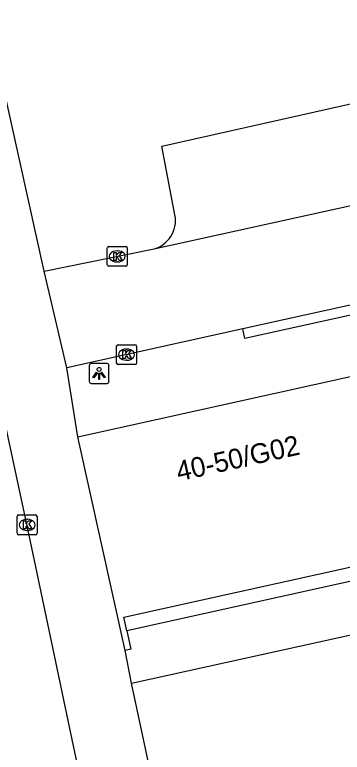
# Model space of a CAD drawing. Extents: x 160037 to 160839, y 385326 to 386441.
# Drawn here: x 160685.12 to 160701.62, y 385670.78 to 385707.91 of the extents above; entities that cross this region are included whole.
import ezdxf

# ---------------------------------------------------------------- set-up
doc = ezdxf.new("R2010")
doc.units = 0
for name, color, linetype in [('IMGEO_Kolk', 7, 'Continuous'), ('IMGEO_Lichtpunt', 7, 'Continuous'), ('IMGEO_Pand', 7, 'Continuous'), ('IMGEO_Pand_nummerreeks', 7, 'Continuous'), ('IMGEO_Parkeervlak_open', 7, 'Continuous'), ('IMGEO_Rijbaan_lokaal_open', 7, 'Continuous'), ('IMGEO_Voetpad_open', 7, 'Continuous')]:
    doc.layers.add(name, color=color, linetype=linetype)

msp = doc.modelspace()

# ---------------------------------------------------------------- linework, layer by layer
at = {"layer": 'IMGEO_Kolk'}
for p, q in [((160689.782, 385695.321), (160689.782, 385696.173)), ((160689.857, 385696.247), (160690.709, 385696.247)), ((160690.783, 385696.173), (160690.783, 385695.321)), ((160690.27, 385696.027), (160690.295, 385696.027)), ((160690.293, 385695.467), (160690.268, 385695.467)), ((160690.709, 385695.247), (160689.857, 385695.247)), ((160690.324, 385691.299), (160691.176, 385691.299)), ((160690.249, 385690.373), (160690.249, 385691.225)), ((160690.737, 385691.079), (160690.762, 385691.079)), ((160691.25, 385691.225), (160691.25, 385690.373)), ((160690.76, 385690.519), (160690.735, 385690.519)), ((160691.176, 385690.299), (160690.324, 385690.299)), ((160685.313, 385682.728), (160686.165, 385682.728)), ((160685.238, 385681.802), (160685.238, 385682.654)), ((160685.726, 385682.508), (160685.751, 385682.508)), ((160686.239, 385682.654), (160686.239, 385681.802)), ((160686.165, 385681.728), (160685.313, 385681.728)), ((160685.749, 385681.948), (160685.724, 385681.948))]:
    msp.add_line(p, q, dxfattribs=at)
for points in [[(160689.782, 385695.321), (160689.782, 385696.173)], [(160689.857, 385696.247), (160690.709, 385696.247)], [(160690.783, 385696.173), (160690.783, 385695.321)], [(160690.103, 385695.947), (160690.226, 385695.947), (160690.226, 385695.796), (160690.356, 385695.947), (160690.52, 385695.947), (160690.374, 385695.796), (160690.527, 385695.547), (160690.375, 385695.547), (160690.29, 385695.711), (160690.226, 385695.644), (160690.226, 385695.547), (160690.103, 385695.547), (160690.103, 385695.947)], [(160690.709, 385695.247), (160689.857, 385695.247)], [(160690.324, 385691.299), (160691.176, 385691.299)], [(160690.249, 385690.373), (160690.249, 385691.225)], [(160690.57, 385690.999), (160690.693, 385690.999), (160690.693, 385690.848), (160690.823, 385690.999), (160690.987, 385690.999), (160690.841, 385690.848), (160690.994, 385690.599), (160690.842, 385690.599), (160690.757, 385690.763), (160690.693, 385690.696), (160690.693, 385690.599), (160690.57, 385690.599), (160690.57, 385690.999)], [(160691.25, 385691.225), (160691.25, 385690.373)], [(160691.176, 385690.299), (160690.324, 385690.299)], [(160685.313, 385682.728), (160686.165, 385682.728)], [(160685.238, 385681.802), (160685.238, 385682.654)], [(160685.559, 385682.428), (160685.682, 385682.428), (160685.682, 385682.277), (160685.812, 385682.428), (160685.976, 385682.428), (160685.83, 385682.277), (160685.983, 385682.028), (160685.831, 385682.028), (160685.746, 385682.192), (160685.682, 385682.125), (160685.682, 385682.028), (160685.559, 385682.028), (160685.559, 385682.428)], [(160686.239, 385682.654), (160686.239, 385681.802)], [(160686.165, 385681.728), (160685.313, 385681.728)]]:
    msp.add_lwpolyline(points, dxfattribs=at)
for centre, start, end in [((160689.859, 385696.171), 91.552, 178.448), ((160689.859, 385696.171), 91.552, 178.448), ((160690.707, 385696.171), 1.552, 88.448), ((160690.707, 385696.171), 1.552, 88.448), ((160689.859, 385695.323), 181.552, 268.448), ((160689.859, 385695.323), 181.552, 268.448), ((160690.707, 385695.323), 271.552, 358.448), ((160690.707, 385695.323), 271.552, 358.448), ((160690.326, 385691.223), 91.552, 178.448), ((160690.326, 385691.223), 91.552, 178.448), ((160691.174, 385691.223), 1.552, 88.448), ((160691.174, 385691.223), 1.552, 88.448), ((160690.326, 385690.375), 181.552, 268.448), ((160690.326, 385690.375), 181.552, 268.448), ((160691.174, 385690.375), 271.552, 358.448), ((160691.174, 385690.375), 271.552, 358.448), ((160685.315, 385682.652), 91.552, 178.448), ((160685.315, 385682.652), 91.552, 178.448), ((160686.163, 385682.652), 1.552, 88.448), ((160686.163, 385682.652), 1.552, 88.448), ((160685.315, 385681.804), 181.552, 268.448), ((160685.315, 385681.804), 181.552, 268.448), ((160686.163, 385681.804), 271.552, 358.448), ((160686.163, 385681.804), 271.552, 358.448)]:
    msp.add_arc(centre, 0.0765, start, end, dxfattribs=at)
for centre, major_axis, ratio, start_param, end_param in [((160690.269, 385695.747), (-0.387, 0.002), 0.722429, 4.712389, 7.853982), ((160690.294, 385695.747), (-0.39, 0.002), 0.717154, 1.570796, 4.712389), ((160690.736, 385690.799), (-0.387, 0.002), 0.722429, 4.712389, 7.853982), ((160690.761, 385690.799), (-0.39, 0.002), 0.717154, 1.570796, 4.712389), ((160685.725, 385682.228), (-0.387, 0.002), 0.722429, 4.712389, 7.853982), ((160685.75, 385682.228), (-0.39, 0.002), 0.717154, 1.570796, 4.712389)]:
    msp.add_ellipse(centre, major_axis=major_axis, ratio=ratio, start_param=start_param, end_param=end_param, dxfattribs=at)
at = {"layer": 'IMGEO_Lichtpunt'}
for p, q in [((160688.87, 385690.254), (160688.87, 385689.447)), ((160688.87, 385690.254), (160688.87, 385689.447)), ((160689.772, 385690.349), (160688.964, 385690.349)), ((160689.772, 385690.349), (160688.964, 385690.349)), ((160689.866, 385689.447), (160689.866, 385690.254)), ((160689.866, 385689.447), (160689.866, 385690.254)), ((160688.964, 385689.353), (160689.772, 385689.353)), ((160688.964, 385689.353), (160689.772, 385689.353))]:
    msp.add_line(p, q, dxfattribs=at)
for points in [[(160689.244, 385689.918), (160689.283, 385689.89), (160689.095, 385689.628), (160689.057, 385689.655), (160689.244, 385689.918)], [(160689.346, 385689.87), (160689.393, 385689.87), (160689.393, 385689.548), (160689.346, 385689.548), (160689.346, 385689.87)], [(160689.456, 385689.89), (160689.494, 385689.917), (160689.681, 385689.655), (160689.642, 385689.627), (160689.456, 385689.89)]]:
    msp.add_lwpolyline(points, dxfattribs=at)
msp.add_circle((160689.369, 385690.052), 0.0994, dxfattribs=at)
for centre, start, end in [((160688.964, 385690.254), 90, 180), ((160688.964, 385690.254), 90, 180), ((160689.772, 385690.254), 0, 90), ((160689.772, 385690.254), 0, 90), ((160688.964, 385689.447), 180, 270), ((160688.964, 385689.447), 180, 270), ((160689.772, 385689.447), 270, 0), ((160689.772, 385689.447), 270, 360)]:
    msp.add_arc(centre, 0.0946, start, end, dxfattribs=at)
at = {"layer": 'IMGEO_Pand'}
for points in [[(160688.301, 385686.654), (160706.296, 385690.635)], [(160690.679, 385675.907), (160688.301, 385686.654)], [(160690.77, 385676.893), (160690.617, 385677.584), (160708.151, 385681.463), (160708.306, 385680.761)], [(160690.77, 385676.893), (160690.974, 385675.973), (160690.679, 385675.907)]]:
    msp.add_lwpolyline(points, dxfattribs=at)
at = {"layer": 'IMGEO_Parkeervlak_open'}
msp.add_lwpolyline([(160693.191, 385697.833), (160692.533, 385701.29), (160739.614, 385711.868), (160740.697, 385706.808)], dxfattribs=at)
msp.add_arc((160691.732, 385697.553), 1.486, 282.9943, 10.874, dxfattribs=at)
at = {"layer": 'IMGEO_Rijbaan_lokaal_open'}
for points in [[(160692.066, 385696.105), (160740.697, 385706.808)], [(160686.606, 385695.006), (160692.066, 385696.105)], [(160687.749, 385690.139), (160686.606, 385695.006)], [(160705.981, 385694.159), (160696.613, 385692.093)], [(160696.613, 385692.093), (160687.749, 385690.139)], [(160689.852, 385662.934), (160689.287, 385665.363), (160685.918, 385681.39), (160684.387, 385688.526)]]:
    msp.add_lwpolyline(points, dxfattribs=at)
at = {"layer": 'IMGEO_Voetpad_open'}
for points in [[(160686.606, 385695.006), (160682.511, 385713.385)], [(160705.981, 385694.159), (160706.086, 385693.671), (160696.718, 385691.605), (160696.613, 385692.093)], [(160688.301, 385686.654), (160687.749, 385690.139)], [(160691.006, 385674.252), (160745.072, 385686.16), (160749.841, 385687.196)], [(160708.306, 385680.761), (160690.77, 385676.893)], [(160691.006, 385674.252), (160690.679, 385675.907)], [(160695.339, 385654.015), (160691.006, 385674.252)]]:
    msp.add_lwpolyline(points, dxfattribs=at)

# ---------------------------------------------------------------- texts
at = {"layer": 'IMGEO_Pand_nummerreeks'}
msp.add_text('40-50/G02', height=1, rotation=12.474, dxfattribs=at).set_placement((160693.376, 385684.417))

doc.saveas('drawing.dxf')
